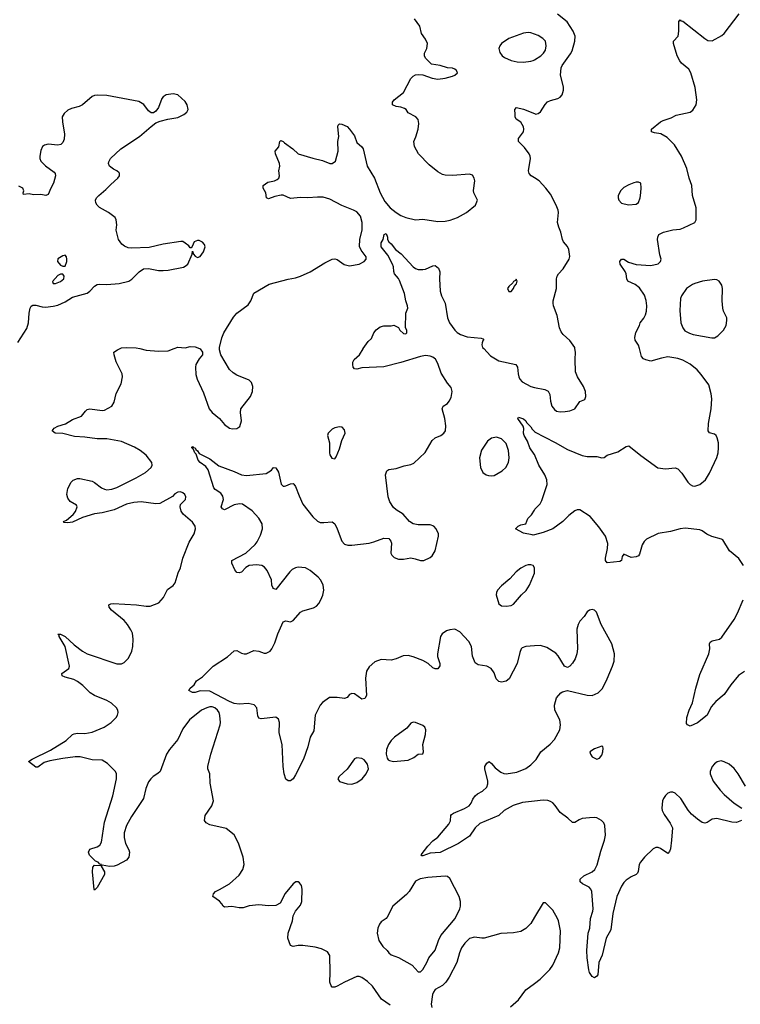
# Model space of a CAD drawing. Header units: inches. Extents: x 1449094 to 1618372, y 389908 to 534307.
# Tile 364 of 494: x 1555798 to 1561680, y 494650 to 502684. Entities that reach past the tile are written whole.
import ezdxf

# ---------------------------------------------------------------- set-up
doc = ezdxf.new("R2010")
doc.units = ezdxf.units.IN
doc.header["$MEASUREMENT"] = 0
for name, color, linetype in [('B5459', 7, 'Continuous'), ('B5469', 7, 'Continuous'), ('B5550', 7, 'Continuous'), ('B5560', 7, 'Continuous')]:
    doc.layers.add(name, color=color, linetype=linetype)

msp = doc.modelspace()

# ---------------------------------------------------------------- linework, layer by layer
at = {"layer": 'B5459', "color": 5}
for points, elevation in [([(1558823.2, 494643.2), (1558752.5, 494692.5), (1558677.2, 494797.2), (1558637.2, 494837.2), (1558590, 494869.2), (1558570, 494877.2), (1558550, 494877.2), (1558448.5, 494831.5), (1558390, 494797.2), (1558370, 494789), (1558350, 494788.7), (1558340.2, 494800.2), (1558329.4, 494829.4), (1558332.7, 494910), (1558328.7, 495048.7), (1558310, 495078), (1558261.2, 495101.2), (1558210, 495117), (1558109.4, 495129.4), (1558070, 495129.4), (1558030, 495122.7), (1558009.4, 495129.4), (1557986, 495190), (1557989.4, 495230), (1558024, 495330), (1558029.2, 495370.8), (1558049, 495410), (1558090, 495458.8), (1558101.6, 495490), (1558104.5, 495590), (1558098, 495618), (1558082, 495642), (1558070, 495649), (1558051.1, 495648.9), (1558030, 495634), (1557965.5, 495554.5), (1557924.9, 495475.1), (1557890, 495456), (1557830, 495454), (1557750, 495460.7), (1557670, 495452.3), (1557622.5, 495437.5), (1557590, 495436.2), (1557530, 495447.3), (1557470, 495441.2), (1557459, 495450), (1557449.4, 495470), (1557430, 495492.3), (1557374, 495530), (1557379, 495550), (1557395.3, 495570), (1557430, 495585.5), (1557510, 495634), (1557590, 495702.6), (1557619.7, 495750), (1557629.8, 495790), (1557623.5, 495850), (1557584.4, 495964.4), (1557550, 496032), (1557484, 496084), (1557350, 496115.6), (1557319.3, 496130), (1557305.6, 496150), (1557311.6, 496190), (1557367.3, 496270), (1557381.2, 496310), (1557353.4, 496453.4), (1557349.6, 496529.6), (1557334, 496570), (1557334, 496590), (1557357.4, 496690), (1557434.7, 496930), (1557437.2, 496950), (1557432.4, 497007.6), (1557425.3, 497030), (1557413.3, 497050), (1557390, 497068.7), (1557370, 497075.9), (1557350, 497076.2), (1557325.5, 497070), (1557282, 497050), (1557184.6, 496970), (1557130, 496897.6), (1557087.8, 496810), (1557021.3, 496730), (1556995.2, 496690), (1556943.6, 496550), (1556926.5, 496533.5), (1556888.4, 496510), (1556867.3, 496490), (1556850, 496464.4), (1556826.5, 496410), (1556809.4, 496330), (1556710, 496183.5), (1556670.2, 496110), (1556652, 496050), (1556650.2, 496010.2), (1556661.6, 495961.6), (1556688, 495910), (1556693.7, 495890), (1556690.2, 495849.8), (1556670, 495827), (1556594.4, 495785.6), (1556570, 495776.9), (1556530, 495773.3), (1556470, 495786), (1556462, 495778), (1556490.4, 495730.4), (1556490.6, 495710), (1556430, 495604), (1556410, 495582), (1556405.6, 495585.6), (1556393.2, 495730), (1556394, 495770), (1556410, 495786), (1556458, 495782), (1556466, 495790), (1556452.9, 495792.9), (1556438, 495810), (1556418, 495818), (1556397, 495837), (1556367.7, 495867.7), (1556359.3, 495890), (1556370, 495914.8), (1556430, 495934.4), (1556451, 495949), (1556467.2, 495972.8), (1556490, 496134.8), (1556557.4, 496350), (1556587.6, 496490), (1556587.6, 496530), (1556580.4, 496550), (1556514.7, 496614.7), (1556470, 496641.8), (1556390, 496643.4), (1556292, 496668), (1556250, 496668.2), (1556150, 496656.8), (1556044.5, 496635.5), (1555998.4, 496621.6), (1555945.1, 496585.1), (1555930, 496584.5), (1555869.4, 496630), (1555901.2, 496650), (1556050, 496723.7), (1556176.3, 496803.7), (1556230, 496850.3), (1556243.3, 496856.7), (1556270, 496860.9), (1556330, 496859.7), (1556390, 496871), (1556487.6, 496910), (1556546, 496950), (1556584.7, 496990), (1556596.3, 497010), (1556601.3, 497030), (1556598.7, 497050), (1556589.6, 497070), (1556548.2, 497108.2), (1556509.5, 497130), (1556410, 497168.7), (1556374, 497190), (1556314, 497250), (1556270, 497284.2), (1556239.6, 497299.6), (1556170, 497318), (1556146, 497330), (1556142.7, 497350), (1556199.3, 497390), (1556205.1, 497410), (1556168.4, 497568.4), (1556119.5, 497650), (1556119.5, 497659.5), (1556108.7, 497670), (1556130, 497670.4), (1556170, 497650.4), (1556241.8, 497581.8), (1556310, 497530.3), (1556348.9, 497508.9), (1556590, 497428.9), (1556630, 497428.9), (1556650, 497439.5), (1556685.7, 497474.3), (1556713.1, 497530), (1556721, 497570), (1556724, 497630), (1556717.7, 497677.7), (1556705.9, 497705.9), (1556678.4, 497750), (1556650, 497780.7), (1556547.2, 497867.2), (1556529.5, 497890), (1556526.6, 497910), (1556542.4, 497917.6), (1556561, 497919), (1556750.4, 497910.4), (1556830, 497898), (1556862.5, 497897.5), (1556934.5, 497925.5), (1556972, 497970), (1557004.7, 498035.3), (1557050, 498066), (1557067.6, 498090), (1557090.7, 498169.3), (1557109.8, 498210.2), (1557129.7, 498290), (1557180.6, 498419.4), (1557222, 498490), (1557232.5, 498530), (1557229.8, 498550), (1557210, 498583), (1557131.6, 498650), (1557114.9, 498674.9), (1557107.3, 498710), (1557111.5, 498728.5), (1557151.8, 498770), (1557155.6, 498790), (1557146.6, 498810), (1557130, 498824.5), (1557110, 498831.3), (1557090, 498829.4), (1557065.5, 498814.5), (1557045.8, 498794.2), (1556942.8, 498737.2), (1556910, 498733.6), (1556788.5, 498748.5), (1556730, 498743.5), (1556670, 498729.8), (1556570, 498684), (1556470, 498659.3), (1556408.3, 498651.7), (1556310, 498622.3), (1556230, 498585.1), (1556190, 498578), (1556162, 498582), (1556155.3, 498590), (1556179.7, 498600.3), (1556233.9, 498646.1), (1556252.3, 498670), (1556268.4, 498708.4), (1556262, 498722), (1556210, 498753.2), (1556190, 498779), (1556182.4, 498810), (1556190, 498858), (1556217.2, 498910), (1556234.2, 498925.8), (1556270, 498939.1), (1556290, 498939.1), (1556390, 498917.6), (1556410, 498908.4), (1556464.7, 498864.7), (1556490, 498852.2), (1556510, 498848.5), (1556550, 498852.2), (1556590, 498866.7), (1556750, 498944.9), (1556826, 498990), (1556871.6, 499030), (1556879.6, 499050), (1556877.6, 499070), (1556831.3, 499130), (1556782.4, 499170), (1556735.8, 499195.8), (1556630, 499241.4), (1556510, 499262.6), (1556430, 499264.5), (1556330, 499278.8), (1556244.2, 499284.2), (1556150, 499307.3), (1556088, 499310), (1556062, 499330), (1556079, 499350), (1556110, 499367.7), (1556172.9, 499387.1), (1556230, 499420.7), (1556302, 499450), (1556334, 499490), (1556350, 499502.8), (1556370, 499507.7), (1556470, 499496.3), (1556490, 499499.1), (1556549, 499530), (1556570, 499562), (1556586.3, 499633.7), (1556626.8, 499713.2), (1556638.4, 499770), (1556634, 499794), (1556586.6, 499893.4), (1556568, 499950), (1556566, 499970), (1556595.3, 499990), (1556617.7, 500000)], 580), ([(1556778.3, 500000), (1556830, 499987.7), (1556930, 499980.5), (1557010, 499982.4), (1557060, 500000)], 580), ([(1560000, 497574), (1559930, 497569.2), (1559900.7, 497559.3), (1559890.7, 497549.3), (1559879.8, 497520.2), (1559859.1, 497430), (1559794.9, 497305.1), (1559770, 497287), (1559730, 497279.5), (1559710, 497283.7), (1559686.6, 497306.6), (1559670, 497354), (1559646, 497390), (1559610, 497409.6), (1559540.8, 497420.8), (1559515.3, 497435.3), (1559494, 497490), (1559486, 497570), (1559465.6, 497610), (1559389.7, 497689.7), (1559349.6, 497709.6), (1559310, 497706.3), (1559283.4, 497696.6), (1559247.9, 497672.1), (1559234.4, 497650), (1559208.6, 497508.6), (1559208.7, 497488.7), (1559227.3, 497430), (1559227.1, 497412.9), (1559210, 497386), (1559190, 497386), (1559170, 497396), (1559131.1, 497431.1), (1559090, 497454), (1559010, 497486), (1558970, 497495.1), (1558927.1, 497492.9), (1558870, 497467.8), (1558830, 497457.4), (1558750, 497462), (1558695.9, 497444.1), (1558650, 497404.5), (1558630, 497369), (1558622.2, 497310), (1558630.4, 497170), (1558614.2, 497145.8), (1558590, 497139.3), (1558530, 497182), (1558510, 497186), (1558490, 497177.2), (1558470, 497153.2), (1558450, 497146), (1558390, 497154.5), (1558327.6, 497152.4), (1558270, 497113.6), (1558250, 497089.5), (1558210.3, 497010), (1558198.7, 496881.3), (1558170, 496829), (1558149.1, 496750), (1558113.8, 496650), (1558050, 496522), (1558030.7, 496490), (1558010, 496473.2), (1557990, 496474), (1557970, 496488), (1557958, 496530), (1557949.5, 496590), (1557940.7, 496770), (1557915.9, 496864.1), (1557918.4, 496950), (1557910, 496977.2), (1557890, 496992.3), (1557770, 496978), (1557750, 496985.2), (1557742.4, 497002.4), (1557734.7, 497070), (1557712.9, 497092.9), (1557664, 497104), (1557590, 497099), (1557550, 497104.7), (1557510, 497120.2), (1557350, 497205.3), (1557271.7, 497208.3), (1557230, 497193.2), (1557210, 497193.2), (1557178, 497210), (1557188.7, 497230), (1557222.7, 497257.3), (1557241.2, 497290), (1557290, 497320.7), (1557377.6, 497410), (1557495.3, 497484.7), (1557550, 497534.8), (1557570, 497537.3), (1557610, 497514.9), (1557630, 497510.4), (1557650, 497510.4), (1557710, 497535.5), (1557750, 497530.4), (1557794.2, 497514.2), (1557810, 497514), (1557842, 497530), (1557857.6, 497550), (1557881.5, 497598.5), (1557906.3, 497673.7), (1557950, 497772), (1557970, 497778), (1558010, 497772), (1558030, 497782), (1558090, 497850.6), (1558110, 497860.5), (1558195.9, 497884.1), (1558221.2, 497898.8), (1558240.5, 497919.5), (1558257.6, 497950), (1558272.2, 497987.7), (1558279.8, 498030), (1558276.5, 498070), (1558257.4, 498110), (1558234.8, 498134.8), (1558170, 498189.8), (1558130, 498212.3), (1558070, 498215.6), (1558049.2, 498210.8), (1558023.2, 498196.8), (1558002.4, 498177.6), (1557890, 498035.3), (1557870, 498042), (1557864, 498050), (1557857.2, 498070), (1557852.5, 498112.5), (1557818, 498190), (1557796.1, 498216.1), (1557774, 498230), (1557730, 498236.9), (1557670, 498229.6), (1557644.8, 498215.2), (1557610, 498177), (1557590, 498169.5), (1557570, 498174), (1557554.5, 498194.5), (1557529, 498250), (1557528.7, 498270), (1557645.2, 498330), (1557719.3, 498400.7), (1557736.9, 498423.1), (1557763.3, 498476.7), (1557780.7, 498530), (1557776.9, 498570), (1557750, 498617), (1557696.2, 498676.2), (1557618, 498730), (1557592.5, 498732.5), (1557550, 498726), (1557470, 498684.5), (1557452.3, 498692.3), (1557443.7, 498710), (1557460.9, 498770), (1557456.6, 498796.6), (1557440.9, 498820.9), (1557393.2, 498850), (1557383.3, 498863.3), (1557337.6, 499010), (1557317.5, 499037.5), (1557270, 499071.8), (1557253.6, 499090), (1557238, 499138), (1557227.3, 499150), (1557218, 499178), (1557204, 499190), (1557203.1, 499196.9), (1557210, 499202), (1557214.4, 499194.4), (1557230.6, 499190), (1557236.3, 499176.3), (1557250, 499164.7), (1557263.1, 499143.1), (1557350, 499099.5), (1557423.7, 499043.7), (1557550, 498997.8), (1557610, 498969), (1557650, 498965.8), (1557810, 498980.5), (1557852.9, 499007.1), (1557870, 499030.7), (1557890, 499026.8), (1557910, 498991.3), (1557933, 498893), (1557950, 498878.8), (1557958.8, 498878.8), (1557970, 498879.1), (1558010, 498895.5), (1558030, 498899.3), (1558034.8, 498894.8), (1558050, 498874), (1558078.3, 498798.3), (1558110.3, 498730.3), (1558190, 498628), (1558230, 498592.7), (1558250, 498582.4), (1558280.1, 498579.9), (1558347.7, 498587.7), (1558370, 498570.7), (1558390.6, 498529.4), (1558428, 498430), (1558450, 498404.4), (1558476.5, 498396.5), (1558510, 498394.9), (1558650, 498412), (1558690, 498422.6), (1558770, 498454), (1558810, 498450.5), (1558827.7, 498430), (1558832.2, 498412.2), (1558828.8, 498331.2), (1558834.7, 498314.7), (1558854.4, 498294.4), (1558890, 498281.3), (1558930, 498281.6), (1558990, 498292.4), (1559026.1, 498286.1), (1559070, 498270.4), (1559098, 498270), (1559150, 498294.8), (1559165.2, 498310), (1559189.5, 498350.5), (1559216.2, 498470), (1559215.6, 498490), (1559198.4, 498530), (1559179.3, 498550), (1559150, 498561.6), (1559050, 498561.6), (1559009, 498570), (1558979.3, 498590), (1558929.6, 498649.7), (1558870, 498685.1), (1558850, 498703.7), (1558818.7, 498750), (1558806, 498790), (1558783.7, 498970), (1558796, 499004), (1558810, 499014), (1558870, 499020.7), (1558935.5, 499044.5), (1558990, 499053.4), (1559014.5, 499065.5), (1559107.5, 499152.5), (1559165.2, 499250), (1559190, 499270.7), (1559235.3, 499290), (1559259, 499310), (1559273.2, 499330), (1559278, 499370), (1559268, 499430), (1559247, 499510), (1559256, 499530), (1559290, 499553.4), (1559304.5, 499570), (1559319.3, 499600.7), (1559329.4, 499650), (1559321.5, 499681.5), (1559290, 499719.3), (1559239.5, 499799.5), (1559210, 499879.3), (1559192.6, 499912.6), (1559170.9, 499930.9), (1559150, 499938.9), (1559110, 499943.1), (1559070, 499936.5), (1558910, 499886.2), (1558770, 499851.1), (1558590, 499842.7), (1558550, 499831.5), (1558530, 499834.5), (1558520.5, 499850), (1558516.3, 499870), (1558518.4, 499890), (1558529.3, 499910), (1558571.6, 499948.4), (1558601.2, 499998.8), (1558602, 500000)], 560), ([(1557265.2, 500000), (1557270, 499998), (1557290, 499972), (1557291, 499950), (1557264.1, 499915.9), (1557237.1, 499870), (1557232.3, 499847.7), (1557234.9, 499790), (1557245.7, 499750), (1557299.7, 499639.7), (1557344.4, 499510), (1557370, 499478), (1557428, 499430), (1557470, 499380.7), (1557510, 499350.7), (1557534.8, 499345.2), (1557570, 499347.7), (1557595.6, 499364.4), (1557609.4, 499410), (1557601.2, 499478.8), (1557604.5, 499510), (1557682, 499610), (1557698.4, 499650), (1557702, 499690), (1557690, 499724), (1557670, 499743.7), (1557570, 499782.9), (1557541.4, 499801.4), (1557512, 499830), (1557439, 499950), (1557428.7, 499990), (1557428.7, 500000)], 580), ([(1559585.8, 500000), (1559640.8, 499940.8), (1559710, 499899.4), (1559849.1, 499869.1), (1559862.6, 499850), (1559865.8, 499794.2), (1559872.4, 499770), (1559882, 499750), (1559901.1, 499730), (1559970, 499690.2), (1560000, 499683.7)], 560), ([(1560000, 499135.5), (1559998.7, 499138.7), (1559963.5, 499190), (1559943.5, 499243.5), (1559915.1, 499290), (1559909.7, 499310), (1559912.5, 499347.5), (1559907.6, 499367.6), (1559865.2, 499430), (1559870, 499442), (1559910, 499427.3), (1559930, 499410.4), (1559935.9, 499395.9), (1559970, 499363), (1559982, 499342), (1560000, 499323.5)], 540), ([(1560000, 498481.5), (1559990, 498479), (1559980.2, 498480.2), (1559910, 498495.3), (1559846, 498530), (1559866, 498550), (1559890, 498562), (1559928.4, 498571.6), (1559946.3, 498613.7), (1559976.6, 498643.4), (1560000, 498682.5)], 540), ([(1560000, 498211.5), (1559989.4, 498229.4), (1559970, 498235.1), (1559950, 498234.5), (1559930, 498229.6), (1559890, 498209.6), (1559850, 498179.6), (1559799.4, 498120.6), (1559730, 498065.1), (1559698.4, 498030), (1559690.4, 498010), (1559688.8, 497990), (1559710, 497917.3), (1559730, 497900.5), (1559770, 497899.1), (1559810, 497904), (1559830, 497914.8), (1559895.1, 497990), (1559933.4, 498026.6), (1559960.7, 498070), (1560000, 498168.3)], 560), ([(1560000, 496308.3), (1559902.4, 496297.6), (1559826.9, 496273.1), (1559754, 496230), (1559709.2, 496190.8), (1559555.4, 496124.6), (1559515.6, 496090), (1559470, 496020.9), (1559379.3, 495960.7), (1559230, 495888.1), (1559150, 495882), (1559090, 495861.2), (1559082, 495862), (1559075.3, 495870), (1559130, 495940.7), (1559170, 495982.8), (1559210, 496014), (1559301.5, 496118.5), (1559314, 496146), (1559318, 496190), (1559322.7, 496197.3), (1559339, 496210), (1559430, 496247), (1559466.6, 496270), (1559482.9, 496290), (1559496.9, 496323.1), (1559515.1, 496350), (1559534, 496366), (1559577.2, 496390), (1559610, 496422.8), (1559620.7, 496450), (1559619.6, 496470), (1559594.5, 496570), (1559595.1, 496590), (1559610, 496618.8), (1559631.3, 496630), (1559650, 496616), (1559679, 496579), (1559725.1, 496545.1), (1559750, 496534), (1559770, 496530.4), (1559857.2, 496542.8), (1559930, 496573), (1559970, 496604), (1560000, 496634.5)], 560), ([(1560000, 495359.8), (1559970.3, 495309.7), (1559930, 495269.4), (1559890, 495242.9), (1559830, 495233.6), (1559726.8, 495226.8), (1559590, 495189.7), (1559570, 495188.4), (1559510, 495197.7), (1559470, 495187.8), (1559430.4, 495150), (1559405.3, 495110), (1559388.7, 495070), (1559366, 494990), (1559303, 494870), (1559277.3, 494830), (1559250, 494804), (1559190.7, 494769.3), (1559176, 494750), (1559166.8, 494730), (1559156, 494650), (1559163.5, 494623.5)], 580), ([(1559805.2, 494630), (1559870, 494685.5), (1559930, 494767.3), (1560000, 494819.3)], 580)]:
    msp.add_lwpolyline(points, dxfattribs=dict(at, elevation=elevation))
for points, elevation in [([(1558410, 499362), (1558370, 499353.2), (1558350, 499344), (1558316, 499310), (1558311.6, 499291.6), (1558326, 499230), (1558326, 499150), (1558330, 499134), (1558345.4, 499105.4), (1558370, 499102), (1558382, 499118), (1558410, 499182), (1558429, 499250), (1558454.5, 499310), (1558450, 499338), (1558430, 499359)], 580), ([(1559690, 499277), (1559650, 499269.3), (1559615.9, 499244.1), (1559568.1, 499171.9), (1559550.5, 499110), (1559558.4, 499030), (1559578.4, 498990), (1559605.5, 498970), (1559624, 498964), (1559650, 498960.9), (1559670, 498966), (1559736.3, 499003.7), (1559765.6, 499030), (1559787.6, 499070), (1559793, 499110), (1559787.8, 499170), (1559770, 499225.2), (1559730, 499262.7)], 560), ([(1559010, 496952.3), (1558990, 496944), (1558957.5, 496902.5), (1558856.3, 496830), (1558830, 496802.7), (1558807.7, 496770), (1558793.4, 496730), (1558790.7, 496690), (1558797.3, 496657.3), (1558805.5, 496645.5), (1558818, 496638), (1558850.5, 496630.5), (1558970, 496643.1), (1559015.8, 496664.2), (1559050, 496690.7), (1559090, 496694), (1559095.3, 496710), (1559089.6, 496769.6), (1559109.7, 496850.3), (1559114, 496890), (1559104.5, 496910), (1559090, 496924.5), (1559030, 496949.5)], 580), ([(1558550, 496660.7), (1558530, 496652), (1558470.3, 496569.7), (1558406.8, 496510), (1558396, 496490), (1558410, 496466.8), (1558470, 496448), (1558510, 496445.5), (1558550, 496459.1), (1558593.2, 496490), (1558626, 496530), (1558645.2, 496570), (1558638, 496610), (1558610, 496643.7), (1558590, 496655.6)], 580), ([(1559270, 495695.4), (1559130, 495685.3), (1559066.9, 495673.1), (1559030, 495654), (1558977.4, 495570), (1558955.2, 495544.8), (1558844.9, 495450), (1558798.9, 495361.1), (1558790.3, 495349.7), (1558750, 495323.7), (1558735.8, 495304.2), (1558720.3, 495270), (1558714.9, 495230), (1558730, 495170.8), (1558762.5, 495122.5), (1558797.3, 495090), (1558810.8, 495070), (1558830, 495054), (1558890, 495030.7), (1559002, 494970), (1559050, 494914), (1559070, 494914), (1559090, 494934), (1559122, 494990), (1559139, 495030), (1559189.6, 495090.3), (1559217, 495170), (1559237, 495210), (1559351.6, 495350), (1559389.6, 495430), (1559395.1, 495450), (1559395.8, 495490), (1559384.7, 495530), (1559310, 495676), (1559290, 495693.3)], 580)]:
    msp.add_lwpolyline(points, close=True, dxfattribs=dict(at, elevation=elevation))
at = {"layer": 'B5469', "color": 5}
for points, elevation in [([(1560000, 499683.7), (1560085.1, 499665.1), (1560111.8, 499651.8), (1560124.4, 499624.4), (1560130.4, 499570), (1560141.6, 499530), (1560162.9, 499502.9), (1560181, 499490), (1560210, 499483.7), (1560250, 499485.7), (1560290, 499493.4), (1560330, 499508.7), (1560370, 499567.3), (1560410, 499585.5), (1560420.5, 499610), (1560415.8, 499650), (1560401.3, 499690), (1560351.6, 499770), (1560335.1, 499810), (1560331.2, 499910), (1560335.8, 499970), (1560330.1, 500000)], 560), ([(1560000, 499323.5), (1560001.7, 499321.7), (1560170, 499234.9), (1560270, 499176.4), (1560390, 499128.5), (1560430, 499120.3), (1560510, 499120.3), (1560550, 499108), (1560569.5, 499110.5), (1560594, 499130), (1560681.8, 499158.2), (1560750, 499200.7), (1560770, 499206.8), (1560867.8, 499127.8), (1561006.2, 499026.2), (1561070, 499019), (1561150, 499026.4), (1561170, 499018), (1561203.2, 498983.2), (1561252.4, 498910), (1561270, 498890.3), (1561290, 498879.2), (1561310, 498876.9), (1561349.5, 498890), (1561396.1, 498930), (1561430, 498983.7), (1561488.9, 499111.1), (1561499.2, 499150), (1561502.7, 499190), (1561501.1, 499230), (1561492.5, 499272.5), (1561483.7, 499290), (1561470, 499302), (1561430, 499313.2), (1561418, 499330), (1561422, 499390), (1561442, 499510), (1561447.8, 499590), (1561443.6, 499630), (1561424.2, 499704.2), (1561361.1, 499790), (1561327.7, 499827.7), (1561270, 499873.3), (1561210, 499905.1), (1561170, 499918.9), (1561090, 499932), (1561036.8, 499923.2), (1560950, 499898), (1560910, 499908), (1560890, 499918), (1560874.6, 499934.6), (1560857, 500000)], 540), ([(1560000, 498682.5), (1560004.5, 498690), (1560046.3, 498733.7), (1560060.5, 498759.5), (1560104.5, 498890), (1560100.9, 498930), (1560084.5, 498970), (1560036.2, 499050), (1560000, 499135.5)], 540), ([(1561706.6, 498230), (1561668.5, 498288.5), (1561593.2, 498350), (1561538.5, 498438.5), (1561525.9, 498445.9), (1561446.9, 498466.9), (1561406.5, 498486.5), (1561370, 498513.5), (1561350, 498521), (1561230, 498535.4), (1561190, 498530.8), (1561110, 498506.6), (1561010, 498492.6), (1560914.5, 498445.5), (1560894.8, 498425.2), (1560880.4, 498399.6), (1560856.9, 498323.1), (1560848.2, 498310), (1560830, 498301.4), (1560790, 498296.4), (1560730, 498322.7), (1560717, 498303), (1560710.4, 498270), (1560698.3, 498261.7), (1560592.9, 498252.9), (1560579.3, 498270), (1560579.3, 498290), (1560597, 498370), (1560599.5, 498410), (1560580.9, 498470), (1560526, 498546), (1560456, 498630), (1560370, 498683.6), (1560350, 498685.6), (1560330, 498675.6), (1560281.1, 498638.9), (1560232.4, 498590), (1560150, 498528.3), (1560070, 498499), (1560000, 498481.5)], 540), ([(1560000, 498168.3), (1560000.7, 498170), (1560000.9, 498210), (1560000, 498211.5)], 560), ([(1561713.3, 497366.7), (1561667, 497333), (1561604.2, 497255.8), (1561550, 497176.9), (1561480.6, 497119.4), (1561442, 497078), (1561410.4, 497009.6), (1561330, 496947.3), (1561270, 496919), (1561249.1, 496929.1), (1561241.2, 496941.2), (1561242.7, 496990), (1561262.7, 497050), (1561289.2, 497110), (1561317.2, 497230), (1561350, 497342), (1561423.7, 497510), (1561432.3, 497550), (1561429.3, 497590), (1561435.1, 497604.9), (1561450, 497616.3), (1561509.5, 497630.5), (1561530, 497646), (1561630, 497790.8), (1561657.5, 497842.5), (1561703, 497950)], 540), ([(1560000, 496634.5), (1560012.7, 496647.3), (1560051.3, 496708.7), (1560128.2, 496771.8), (1560164.5, 496810), (1560207, 496890), (1560214, 496930), (1560207, 496970), (1560166, 497050), (1560163.7, 497090), (1560180.9, 497150), (1560216, 497190), (1560230, 497200.5), (1560270, 497210.6), (1560430, 497172.7), (1560470, 497170.5), (1560521.2, 497190), (1560554.6, 497225.4), (1560594.9, 497305.1), (1560638, 497410), (1560649.7, 497450.3), (1560653.7, 497510), (1560632.2, 497590), (1560545.1, 497750), (1560505.2, 497850), (1560490, 497865.2), (1560470, 497872), (1560450, 497866.6), (1560430, 497852.3), (1560404.9, 497815.1), (1560370, 497775.1), (1560356.4, 497750), (1560347, 497710), (1560352, 497550), (1560346.7, 497510), (1560331.7, 497468.3), (1560310, 497433.2), (1560290, 497409), (1560270, 497397.2), (1560246, 497410), (1560194.2, 497494.2), (1560175.5, 497515.5), (1560102.2, 497562.2), (1560050, 497577.4), (1560000, 497574)], 560), ([(1561722, 496430), (1561664.2, 496530), (1561630, 496574), (1561590, 496609.6), (1561550, 496629.6), (1561524.7, 496635.3), (1561490.5, 496629.5), (1561470, 496613.2), (1561450, 496589), (1561433.4, 496550), (1561435.5, 496530), (1561459.5, 496470), (1561516, 496396), (1561550, 496362), (1561630, 496291), (1561692, 496250)], 560), ([(1561690, 496149), (1561650, 496133.2), (1561610, 496135.1), (1561490, 496166.6), (1561450, 496161.2), (1561410, 496134), (1561390, 496129.2), (1561370, 496133.2), (1561330, 496159.5), (1561281.5, 496201.5), (1561254.9, 496234.9), (1561194, 496330), (1561150, 496374), (1561130, 496380.7), (1561110, 496380.7), (1561090, 496371.6), (1561070, 496354.5), (1561052.4, 496330), (1561044.6, 496310), (1561039.6, 496250), (1561043.6, 496230), (1561058.2, 496198.2), (1561108.8, 496128.8), (1561126, 496090), (1561119.5, 495990), (1561110, 495918), (1561103, 495897), (1561090, 495881.2), (1561030, 495922), (1561010, 495929.5), (1560990, 495929.5), (1560970, 495918), (1560898, 495850), (1560866.4, 495810), (1560855.8, 495790), (1560846.4, 495733.6), (1560839.9, 495720.1), (1560830.3, 495709.7), (1560790, 495689.6), (1560750, 495662.4), (1560730, 495643.6), (1560710, 495614), (1560671.3, 495530), (1560639.6, 495390), (1560623.2, 495256.8), (1560584.9, 495190), (1560552, 495050), (1560525.5, 494990), (1560517.3, 494890), (1560510, 494879), (1560490, 494865.2), (1560470, 494877.2), (1560450, 494909), (1560443, 494930), (1560429.7, 495030), (1560428.9, 495090), (1560437.6, 495230), (1560451.1, 495270), (1560458.7, 495350), (1560477.7, 495410), (1560479.7, 495430), (1560468.4, 495570), (1560460.5, 495590), (1560446.1, 495606.1), (1560392.8, 495632.8), (1560373.3, 495650), (1560373, 495670), (1560402.7, 495697.3), (1560471.5, 495730), (1560492.6, 495750), (1560512.4, 495787.6), (1560540.9, 495899.1), (1560573, 495990), (1560580.6, 496030), (1560575.8, 496110), (1560567.2, 496130), (1560548, 496150), (1560510, 496170.9), (1560490, 496174.5), (1560450, 496172.1), (1560390, 496166.3), (1560364.4, 496155.6), (1560330, 496132), (1560310, 496134), (1560273, 496170), (1560210, 496214.5), (1560170, 496272.4), (1560150, 496293.6), (1560130, 496304.9), (1560110, 496311.8), (1560070, 496315.9), (1560000, 496308.3)], 560), ([(1560000, 494819.3), (1560046.3, 494853.7), (1560126.2, 494933.8), (1560151.2, 494968.8), (1560196.2, 495070), (1560207.3, 495110), (1560211.6, 495250), (1560197, 495330), (1560189.4, 495350), (1560150, 495419), (1560090, 495478), (1560070, 495478), (1560000, 495359.8)], 580)]:
    msp.add_lwpolyline(points, dxfattribs=dict(at, elevation=elevation))
at = {"layer": 'B5469', "color": 5, "elevation": 560}
msp.add_lwpolyline([(1560550, 496755.3), (1560490, 496734), (1560452, 496710), (1560458, 496690), (1560472, 496670), (1560510, 496651.3), (1560530, 496658), (1560550, 496682), (1560559, 496710), (1560560.4, 496740.4), (1560558, 496750)], close=True, dxfattribs=at)
at = {"layer": 'B5550', "color": 5}
for points, elevation in [([(1557428.7, 500000), (1557428.7, 500010), (1557448.9, 500088.9), (1557465.2, 500130), (1557542.3, 500257.7), (1557569.3, 500290), (1557662.5, 500357.5), (1557686.2, 500390), (1557710, 500453.4), (1557833.4, 500526.6), (1557990, 500567.7), (1558050, 500577.1), (1558090, 500592.2), (1558170, 500627), (1558290, 500699.5), (1558350, 500730.4), (1558370, 500732.2), (1558390, 500726.7), (1558447.1, 500687.1), (1558490, 500676.2), (1558569.8, 500690.2), (1558609.5, 500710), (1558627.6, 500730), (1558626, 500750), (1558584.2, 500804.2), (1558572.8, 500832.8), (1558573.3, 500890), (1558592.6, 500970), (1558594.3, 501030), (1558579.6, 501079.6), (1558550, 501115), (1558523, 501130), (1558427.2, 501167.2), (1558330, 501219.8), (1558275.5, 501235.5), (1558230, 501237.1), (1558150.8, 501230.8), (1558090, 501234), (1558010, 501225.6), (1557950, 501253), (1557932.9, 501252.9), (1557879.6, 501240.4), (1557830, 501220.9), (1557814, 501230), (1557806, 501270), (1557786, 501310), (1557785.2, 501330), (1557822.4, 501357.6), (1557878, 501370), (1557900.1, 501379.9), (1557914, 501390), (1557919, 501410), (1557914, 501450), (1557921.2, 501490), (1557919, 501510), (1557885.2, 501590), (1557884, 501610), (1557912.9, 501647.1), (1557922, 501690), (1557930, 501698), (1557950, 501690.8), (1557959.1, 501679.1), (1558026.8, 501630), (1558071.3, 501590), (1558190, 501552.7), (1558270, 501535.5), (1558330, 501510.6), (1558350, 501510.7), (1558376, 501530), (1558397, 501610), (1558396.2, 501690), (1558402.9, 501730), (1558395.3, 501810), (1558398, 501822), (1558410, 501834), (1558428, 501832), (1558470, 501811.3), (1558490, 501791.3), (1558530, 501736), (1558550, 501682), (1558590, 501646), (1558600.7, 501630), (1558635.3, 501490), (1558694.7, 501390), (1558740.7, 501270), (1558779.3, 501199.3), (1558822.3, 501150), (1558870, 501110.2), (1558910, 501085.4), (1558949.7, 501070.3), (1559030, 501050.3), (1559090, 501055.3), (1559210, 501037.7), (1559270, 501040.7), (1559311.5, 501048.5), (1559372.3, 501070), (1559446.6, 501110), (1559519, 501170), (1559535.3, 501210), (1559505.2, 501270), (1559502.7, 501290), (1559512.7, 501370), (1559509.2, 501390), (1559494.5, 501414.5), (1559470, 501422.7), (1559330, 501411.6), (1559270, 501414.7), (1559250, 501420.5), (1559210, 501442.4), (1559140.1, 501500.1), (1559054.3, 501590), (1559020.5, 501650), (1559014.5, 501690), (1559032.2, 501727.7), (1559051.1, 501790), (1559056.3, 501836.3), (1559049.6, 501869.7), (1559031.4, 501891.4), (1558970, 501922.7), (1558951.8, 501950), (1558938.7, 501958.7), (1558910, 501969.6), (1558870, 501975.1), (1558842, 501990), (1558841.2, 502010), (1558856, 502030), (1558929.8, 502090.2), (1558990, 502203), (1559010, 502223), (1559030, 502233.4), (1559050, 502237.3), (1559090, 502234), (1559165.5, 502205.5), (1559210, 502199.1), (1559270, 502206), (1559330, 502223.1), (1559349.2, 502230), (1559371.5, 502250), (1559363.7, 502270), (1559350, 502280.7), (1559330, 502287.3), (1559290, 502292), (1559230, 502309.3), (1559160.2, 502320.2), (1559109.5, 502369.5), (1559101.2, 502390), (1559101.2, 502410), (1559122, 502450), (1559127, 502490), (1559110, 502525.2), (1559078, 502570), (1559064.5, 502630), (1559022, 502690)], 580), ([(1560000, 502565.4), (1559970, 502576.9), (1559950, 502579.1), (1559910, 502573.1), (1559790.5, 502530), (1559730.5, 502490), (1559717.1, 502470), (1559710.5, 502450), (1559717.3, 502417.3), (1559737.1, 502390), (1559755.4, 502375.4), (1559810.8, 502350), (1559858.8, 502338.8), (1559910, 502336.2), (1559970, 502344.2), (1559990, 502350.3), (1560000, 502356.6)], 580), ([(1555783.5, 500050), (1555855.4, 500164.6), (1555870.8, 500209.2), (1555876.1, 500290), (1555883.5, 500330), (1555892.9, 500347.1), (1555904.8, 500355.2), (1555930, 500354.8), (1555980.5, 500340.5), (1556010, 500337.5), (1556070, 500345.1), (1556110, 500355.5), (1556170, 500381.3), (1556230, 500418.9), (1556347.6, 500452.4), (1556371.5, 500468.5), (1556410, 500510.2), (1556430, 500523.5), (1556450, 500526.7), (1556510, 500522.5), (1556609, 500531), (1556689, 500551), (1556713.4, 500566.6), (1556772.4, 500627.6), (1556810, 500650.2), (1556850, 500652.7), (1556930, 500637.8), (1556970, 500637.1), (1557010, 500640.2), (1557134.1, 500665.9), (1557150, 500671.6), (1557169.8, 500690.2), (1557205.6, 500770), (1557210, 500794), (1557216.3, 500770), (1557230, 500754), (1557250, 500744.4), (1557270, 500750.6), (1557298.4, 500790), (1557312.3, 500830), (1557306.6, 500850), (1557290, 500869.3), (1557262, 500882), (1557250, 500883), (1557222.4, 500870), (1557205.8, 500834.2), (1557196.8, 500823.2), (1557190, 500822.7), (1557178.4, 500838.4), (1557150, 500861), (1557130, 500872.8), (1557113.5, 500873.5), (1556968.9, 500851.1), (1556855.3, 500824.7), (1556710, 500818.9), (1556682.8, 500822.8), (1556654.9, 500834.9), (1556632.5, 500852.5), (1556605.1, 500890), (1556586.9, 500966.9), (1556589.7, 501010), (1556586, 501050), (1556576.2, 501070), (1556523.7, 501110), (1556450, 501151.8), (1556429.7, 501170), (1556419.7, 501190), (1556416.9, 501210), (1556426.3, 501230), (1556445.1, 501250), (1556502.3, 501297.7), (1556540.9, 501339.1), (1556598.7, 501390), (1556613.3, 501410), (1556614, 501430), (1556610, 501434.5), (1556590.9, 501450.9), (1556563.7, 501463.7), (1556532.3, 501490), (1556523.7, 501510), (1556524.5, 501524.5), (1556538.4, 501550), (1556623, 501630), (1556776, 501730), (1556870, 501813.1), (1556910, 501841.1), (1556944.5, 501855.5), (1557007.4, 501872.6), (1557090, 501886.8), (1557137.6, 501910), (1557163.6, 501930), (1557173.3, 501950), (1557166, 501990), (1557150, 502015.6), (1557090, 502071.2), (1557050, 502079.7), (1556994.8, 502070), (1556970, 502055.1), (1556958.5, 502041.5), (1556932.3, 501967.7), (1556910, 501938), (1556890, 501924.5), (1556870, 501924.5), (1556850, 501939.5), (1556810.7, 501990.7), (1556770, 502016.4), (1556510, 502065.1), (1556430, 502069.4), (1556410, 502066), (1556390, 502056), (1556310, 501989.6), (1556283.1, 501976.9), (1556220.4, 501959.6), (1556190, 501944.7), (1556161.1, 501918.9), (1556145.8, 501890), (1556146.9, 501850), (1556163.2, 501750), (1556160.3, 501710), (1556150, 501682), (1556133.5, 501666.5), (1556110, 501658.9), (1556030, 501667.3), (1555999.3, 501660.7), (1555984.9, 501650), (1555970, 501615.3), (1555962, 501570), (1555963.6, 501550), (1555971.7, 501530), (1556010, 501492), (1556080.5, 501440.5), (1556087.3, 501430), (1556090.5, 501410.5), (1556075.3, 501350), (1556051.6, 501310), (1556030, 501257.2), (1556010.4, 501249.6), (1555970, 501257.7), (1555910, 501256), (1555876.4, 501263.6), (1555830, 501258), (1555827, 501270), (1555832.7, 501287.3), (1555822.7, 501310), (1555790, 501324.7)], 620), ([(1560000, 501393.1), (1559972.8, 501410), (1559956.4, 501430), (1559952, 501450), (1559967, 501550), (1559966, 501570), (1559957.2, 501590), (1559920.1, 501640.1), (1559869.7, 501690), (1559870, 501714), (1559909.7, 501770), (1559913.7, 501790), (1559910.9, 501810.9), (1559890, 501846.6), (1559851.9, 501871.9), (1559843.7, 501890), (1559842, 501910), (1559840.9, 501950), (1559853.2, 501966.8), (1559910, 501953.4), (1560000, 501917.9)], 560), ([(1558602, 500000), (1558643.2, 500056.8), (1558670, 500082), (1558689, 500130), (1558706.8, 500153.2), (1558741.5, 500178.5), (1558770, 500186.8), (1558830, 500186), (1558850.9, 500190.9), (1558891.3, 500171.3), (1558902, 500150), (1558930, 500124.7), (1558950, 500122), (1558958, 500130), (1558958, 500150), (1558948, 500170), (1558948.9, 500288.9), (1558965.2, 500330), (1558963.7, 500350), (1558949.7, 500389.7), (1558938.2, 500450), (1558897.1, 500557.1), (1558890, 500572.6), (1558858.5, 500610), (1558850.9, 500630), (1558848.7, 500668.7), (1558842, 500690), (1558802.8, 500762.8), (1558749.7, 500830), (1558750, 500862), (1558764.5, 500890), (1558774, 500930), (1558790, 500940.7), (1558801.6, 500910), (1558800.5, 500890), (1558810.7, 500870), (1558830, 500855.5), (1558864.9, 500810), (1558912.7, 500772.7), (1559010, 500667), (1559030, 500654.4), (1559050, 500646.4), (1559090, 500644.4), (1559111.1, 500648.9), (1559170, 500674.8), (1559190, 500678), (1559217.3, 500657.3), (1559227.7, 500627.7), (1559224.4, 500570), (1559230.3, 500470), (1559242.6, 500430), (1559272.3, 500370), (1559290.9, 500250), (1559307.6, 500210), (1559350, 500151.6), (1559370, 500131.4), (1559395.6, 500115.6), (1559450, 500094.9), (1559564.5, 500084.5), (1559579.1, 500079.1), (1559586, 500070), (1559577.5, 500062.5), (1559572.1, 500047.9), (1559570.3, 500030), (1559576.5, 500010), (1559585.8, 500000)], 560), ([(1556617.7, 500000), (1556630, 500005.5), (1556670, 500010.3), (1556750, 500006.7), (1556778.3, 500000)], 580), ([(1557060, 500000), (1557090, 500010.6), (1557150, 500007.3), (1557190, 500017.3), (1557230, 500014.8), (1557265.2, 500000)], 580)]:
    msp.add_lwpolyline(points, dxfattribs=dict(at, elevation=elevation))
for points, elevation in [([(1556170, 500762), (1556150, 500756), (1556110, 500732.7), (1556106, 500710), (1556130, 500682), (1556150, 500672), (1556170, 500672), (1556184, 500710), (1556184, 500730), (1556179, 500750)], 640), ([(1556150, 500608), (1556130, 500608), (1556110, 500595.3), (1556067.1, 500547.1), (1556072, 500532), (1556090, 500531.3), (1556130, 500547.7), (1556159, 500570), (1556162, 500590)], 640), ([(1559850, 500566), (1559845.4, 500554.6), (1559830, 500548), (1559823.5, 500536.5), (1559790, 500508), (1559781, 500490), (1559790, 500466), (1559810, 500466), (1559828, 500490), (1559833.6, 500506.4), (1559854, 500530), (1559858, 500550)], 580)]:
    msp.add_lwpolyline(points, close=True, dxfattribs=dict(at, elevation=elevation))
at = {"layer": 'B5560', "color": 5}
for points, elevation in [([(1560000, 501917.9), (1560010, 501914), (1560030, 501918.8), (1560050, 501931), (1560087.9, 501992.1), (1560106.3, 502013.7), (1560130, 502025.5), (1560190, 502040.4), (1560210, 502050.5), (1560227.3, 502070), (1560238.4, 502110), (1560235.9, 502135.9), (1560212.3, 502230), (1560217, 502290), (1560225.6, 502310), (1560295.6, 502404.4), (1560307.8, 502430), (1560329.6, 502510), (1560332, 502550), (1560317, 502590), (1560267, 502667), (1560189.3, 502729.3)], 560), ([(1560857, 500000), (1560849.1, 500029.1), (1560822, 500070), (1560819, 500090), (1560828.9, 500131.1), (1560858, 500190), (1560862, 500210), (1560892.5, 500247.5), (1560905.6, 500274.4), (1560914.5, 500305.5), (1560918, 500350), (1560911.7, 500391.7), (1560897.2, 500437.2), (1560856.2, 500496.2), (1560822.5, 500522.5), (1560762, 500550), (1560753.2, 500570), (1560749.3, 500610), (1560740.9, 500630), (1560699.3, 500690), (1560697.2, 500710), (1560710, 500731), (1560729.2, 500730.8), (1560766.4, 500706.4), (1560830, 500685.5), (1560950, 500678), (1561010, 500690.6), (1561029.4, 500710), (1561035.1, 500730), (1561024.4, 500764.4), (1561004.7, 500890), (1561006.5, 500910), (1561016.1, 500930), (1561052.3, 500950), (1561130, 500969.2), (1561190, 500975.5), (1561215.4, 500984.6), (1561309.3, 501030), (1561319.3, 501050), (1561319.3, 501150), (1561289.2, 501250), (1561286, 501330), (1561262.7, 501390), (1561242.7, 501470), (1561200.7, 501570), (1561142, 501662), (1561083.5, 501723.5), (1561032.4, 501752.4), (1560980.8, 501760.8), (1560956, 501770), (1560955.1, 501790), (1561030, 501850.4), (1561050, 501861.3), (1561116.9, 501883.1), (1561155.9, 501904.1), (1561270, 501928.5), (1561293.1, 501946.9), (1561320.5, 501990), (1561324.2, 502030), (1561313, 502130), (1561277.6, 502250), (1561259.4, 502279.4), (1561201.2, 502330), (1561187.5, 502347.5), (1561166, 502390), (1561134, 502490), (1561135.3, 502510), (1561173.2, 502550), (1561179.3, 502590), (1561178, 502670), (1561190, 502682), (1561195.3, 502675.3), (1561210, 502670.8), (1561390, 502531), (1561415.3, 502515.3), (1561450, 502511), (1561530, 502554), (1561549.6, 502570.4), (1561670, 502731)], 540), ([(1560000, 502356.6), (1560053, 502390), (1560074.3, 502410), (1560090, 502434.8), (1560096.8, 502470), (1560089.7, 502509.7), (1560069.5, 502530), (1560030, 502554), (1560000, 502565.4)], 580), ([(1560330.1, 500000), (1560328.4, 500008.5), (1560290, 500067), (1560234.6, 500114.6), (1560217.2, 500137.2), (1560204, 500170), (1560185.1, 500270), (1560154.5, 500350), (1560152, 500370), (1560152, 500390), (1560179.6, 500490), (1560180.5, 500570), (1560185.1, 500590), (1560196.3, 500610), (1560233.3, 500650), (1560283, 500730), (1560288.2, 500751.8), (1560279.7, 500810), (1560270, 500832.7), (1560238, 500870), (1560229.6, 500889.6), (1560215.1, 500950), (1560198.3, 500990), (1560188, 501030), (1560195.6, 501110), (1560193.3, 501130), (1560177.4, 501170), (1560130, 501261.2), (1560092.7, 501310), (1560037.4, 501370), (1560000, 501393.1)], 560)]:
    msp.add_lwpolyline(points, dxfattribs=dict(at, elevation=elevation))
for points, elevation in [([(1560830, 501358.4), (1560810, 501351.6), (1560770, 501336.9), (1560730, 501315.6), (1560706.4, 501290), (1560683.8, 501250), (1560683.8, 501230), (1560690, 501211.3), (1560710, 501188.2), (1560766.8, 501173.2), (1560830, 501178), (1560850, 501192), (1560862, 501230), (1560867.6, 501270), (1560872, 501312), (1560869.3, 501349.3), (1560850, 501358)], 560), ([(1561470, 500565.2), (1561370.5, 500549.5), (1561310, 500532), (1561290, 500524.5), (1561242, 500490), (1561200.5, 500430), (1561193, 500410), (1561188, 500310), (1561196.3, 500210), (1561210.7, 500170), (1561226.4, 500146.4), (1561265.1, 500125.1), (1561295.6, 500115.6), (1561447.2, 500087.2), (1561470, 500088.7), (1561496.6, 500103.4), (1561543.6, 500150), (1561564.7, 500190), (1561571.2, 500230), (1561569.6, 500250), (1561544.5, 500304.5), (1561538.3, 500330), (1561533.3, 500390), (1561535.1, 500490), (1561530, 500518), (1561508.7, 500550), (1561490, 500561.2)], 540)]:
    msp.add_lwpolyline(points, close=True, dxfattribs=dict(at, elevation=elevation))

doc.saveas('drawing.dxf')
